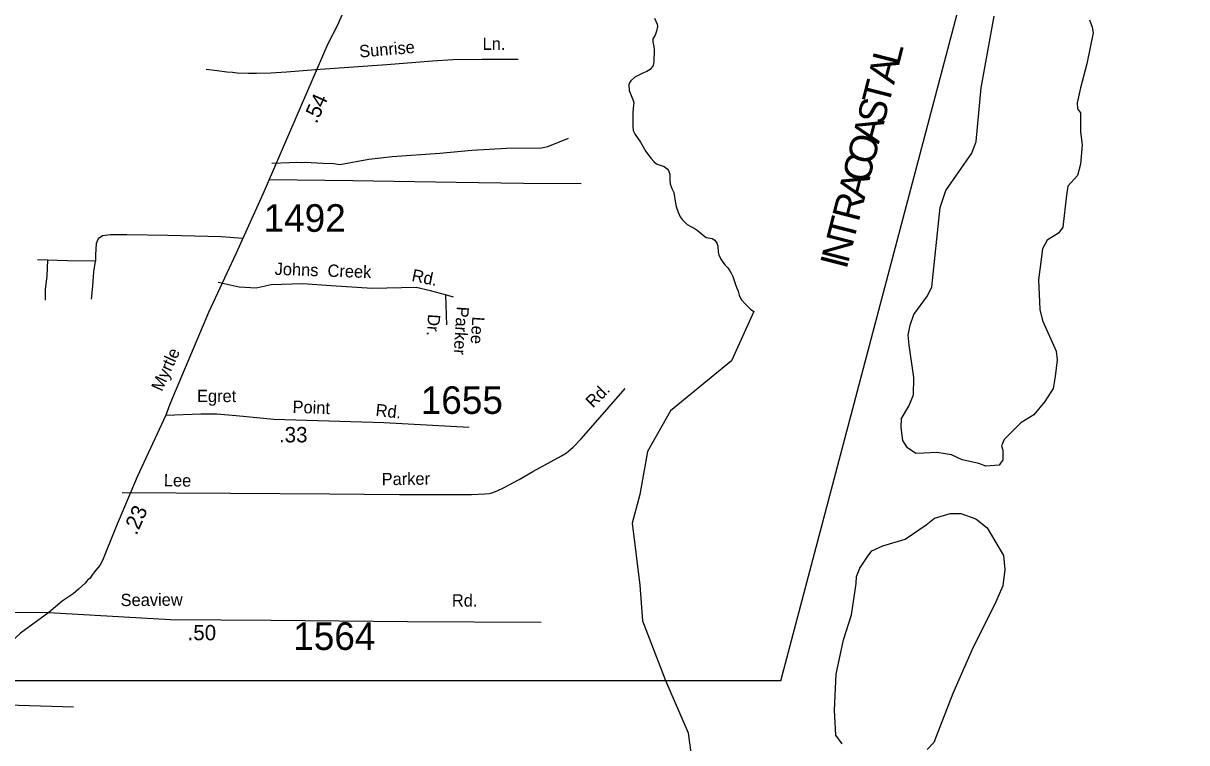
# Model space of a CAD drawing. Extents: x 1945482 to 2853149, y 66427 to 1015778.
# Drawn here: x 2335176 to 2341395, y 125465 to 129311 of the extents above; entities that cross this region are included whole.
import ezdxf

# ---------------------------------------------------------------- set-up
doc = ezdxf.new("R2010")
doc.units = 0
for name, color, linetype in [('Old_Level_10', 7, 'Continuous'), ('Old_Level_11', 7, 'Continuous'), ('Old_Level_17', 7, 'Continuous'), ('Old_Level_21', 7, 'Continuous'), ('Old_Level_32', 7, 'Continuous'), ('Old_Level_35', 7, 'Continuous'), ('Old_Level_60', 7, 'Continuous'), ('Old_Level_61', 7, 'Continuous'), ('Old_Level_63', 7, 'Continuous'), ('Old_Level_8', 7, 'Continuous')]:
    doc.layers.add(name, color=color, linetype=linetype)

msp = doc.modelspace()

# ---------------------------------------------------------------- linework, layer by layer
at = {"layer": 'Old_Level_32'}
for points in [[(2336999.8, 129747.6), (2336941.9, 129524.2), (2336883.7, 129367.1), (2336856.6, 129301.2), (2336804.6, 129200.6), (2336456.6, 128397.8), (2336312.3, 128078.6), (2336166, 127764.9), (2335959.9, 127274.1), (2335938.2, 127216)], [(2335938.2, 127216), (2335784.5, 126887.1), (2335669.2, 126612.6), (2335599.6, 126439.5), (2335585.7, 126411.7), (2335563.8, 126387.8), (2335543.9, 126361.9), (2335534, 126344), (2335519.7, 126333.6), (2335506.3, 126318.3), (2335472, 126285.9), (2335442, 126261.2), (2335383.7, 126221.4), (2335312, 126160.4)], [(2335938.2, 127216), (2336125.7, 127223.3), (2336211.4, 127222.2), (2336313.6, 127214.4), (2336515.6, 127194.3), (2337103.7, 127176.6), (2337560, 127151.2)], [(2335312, 126160.4), (2335161.4, 126050.4), (2335019.4, 125920.8), (2334882.4, 125813.6), (2334620.9, 125599.3), (2334426.9, 125437.4), (2334321.8, 125343.3), (2334208.5, 125244.8)], [(2334482.7, 126162.4), (2335312, 126160.4)], [(2335312, 126160.4), (2335962.5, 126123.5), (2336500.8, 126120.8), (2337229.4, 126112.8), (2337944.5, 126110.1)]]:
    msp.add_lwpolyline(points, dxfattribs=at)
at = {"layer": 'Old_Level_35'}
for points in [[(2336737.7, 129064.1), (2337119.4, 129090), (2337363.5, 129110.5), (2337471.5, 129117.7), (2337627.3, 129119.2), (2337821.6, 129119.4)], [(2336153.8, 129066), (2336211.8, 129058.7), (2336264, 129051), (2336293.9, 129049.5), (2336320, 129045.6), (2336380.1, 129044.4), (2336422.1, 129044.7), (2336499.6, 129045.2), (2336584, 129050.5), (2336737.7, 129064.1)], [(2336504.8, 128563.6), (2336599.2, 128566.6), (2336636.9, 128568.8), (2336660.9, 128567.1), (2336683.2, 128567.3), (2336776.9, 128562.5), (2336837, 128560.9), (2336869.1, 128555.3), (2337022.8, 128585), (2337148.7, 128598.2), (2337402.7, 128616.7), (2337574.3, 128632.4), (2337758.4, 128642.3), (2337946.4, 128644.5), (2337980.5, 128652.7), (2338089.8, 128695.7)], [(2336490.3, 128475.6), (2336937.3, 128469.4), (2337489.3, 128461), (2337849.6, 128456.8), (2338157.5, 128453.9)], [(2336349.4, 128160.7), (2336234.8, 128169), (2335948.8, 128176.8), (2335730.5, 128179.4), (2335642.1, 128179.4), (2335600.5, 128174.2), (2335577.1, 128158.6), (2335566.7, 128132.6), (2335561.5, 128072.7), (2335561.5, 128038.9)], [(2335561.5, 128038.9), (2335413.3, 128041.5), (2335252.2, 128046.7)], [(2335305.4, 128045), (2335301.6, 127960.9), (2335293.8, 127888.1), (2335293.8, 127830.8)], [(2335540.7, 127836), (2335548.5, 127906.3), (2335553.7, 127981.7), (2335561.5, 128038.9)], [(2337476.4, 127846.8), (2337433.3, 127859.5), (2337352.2, 127879.7), (2337276.1, 127897.5), (2337040.4, 127892.4), (2336822.4, 127907.7), (2336670.3, 127917.8), (2336500.4, 127912.7), (2336421.8, 127895), (2336330.6, 127900), (2336217.5, 127924.5)], [(2337433.3, 127859.5), (2337438.4, 127699.1)], [(2335705.2, 126802.6), (2336283, 126798.9), (2336813.2, 126796.2), (2337187.2, 126791.9), (2337543.3, 126791.5), (2337572.5, 126792.7), (2337608.2, 126793.8), (2337643.3, 126794.8), (2337667.2, 126796.8), (2337681.5, 126800.9), (2337709.3, 126811.2), (2337743.1, 126827.6), (2337826.7, 126872.6), (2337900.1, 126915.2), (2338053.4, 126999.1), (2338079.4, 127014.2), (2338114.9, 127045.5), (2338158.4, 127089.9), (2338221.9, 127162.6), (2338393.7, 127358.5)], [(2334712.4, 125674.3), (2335092.6, 125668.1), (2335444.9, 125657.7)]]:
    msp.add_lwpolyline(points, dxfattribs=at)
at = {"layer": 'Old_Level_60'}
for points in [[(2338550.7, 129338.3), (2338564.7, 129305.8), (2338566.7, 129293), (2338561.5, 129268.3), (2338554, 129247.7), (2338542.2, 129226.5), (2338542.2, 129210.8), (2338546.7, 129186.3), (2338549, 129168.8), (2338547, 129105.9), (2338543, 129084.9), (2338527.5, 129063.7), (2338509, 129052.9), (2338491, 129046.4), (2338445.7, 129021.8), (2338424.7, 129003.7), (2338416, 128993), (2338412.5, 128982.4), (2338414.5, 128951.4), (2338436.5, 128898.2), (2338439.2, 128885.1), (2338436, 128857), (2338434, 128830.4), (2338434.2, 128761.4), (2338436.5, 128737.6), (2338447.5, 128716.4), (2338474.7, 128675.5), (2338503.7, 128625.8), (2338513, 128612.9), (2338533, 128588), (2338547.5, 128572.6), (2338561.7, 128559.3), (2338576, 128553.3)], [(2338576, 128553.3), (2338602, 128544.7), (2338618.5, 128533.2), (2338626, 128523.9), (2338632.5, 128501.4), (2338632.7, 128474.7), (2338634.5, 128451.6), (2338643.5, 128427.9), (2338653.2, 128406.2), (2338661.7, 128349.6), (2338666.5, 128331.5), (2338676.2, 128300.3), (2338687.5, 128276), (2338698, 128262.1), (2338710.5, 128248.4), (2338725.2, 128235.4), (2338744.2, 128223.9), (2338762.2, 128214.9), (2338778, 128205.3), (2338810, 128177.5), (2338826.7, 128165.4), (2338857.7, 128159.8), (2338873, 128151), (2338884.2, 128134.8), (2338888.2, 128118.9), (2338891, 128087.9), (2338895, 128072.2), (2338904.5, 128049.8), (2338915, 128034.1), (2338928.7, 128017.6), (2338942, 128003.7), (2338952.5, 127987.7), (2338961.5, 127972.2), (2338968.2, 127956.3), (2338984.5, 127909.6), (2338991, 127894.9), (2338997, 127878.7), (2339003.2, 127856.6), (2339012.7, 127834.7), (2339037, 127808.6), (2339050.7, 127795), (2339064.2, 127783.3), (2339081.5, 127770), (2338961.7, 127506.2), (2338635.7, 127238.5), (2338513.2, 127021.8), (2338472.5, 126792.4), (2338431.7, 126639.4), (2338472.5, 126308.1), (2338486, 126116.9), (2338608.5, 125798.2), (2338730.7, 125517.8), (2338802.7, 124973.8)]]:
    msp.add_lwpolyline(points, dxfattribs=at)
at = {"layer": 'Old_Level_61'}
for points in [[(2340321.5, 126943), (2340283.7, 126958.1), (2340195.5, 126977.2), (2340137.2, 127004.5), (2340059.5, 127015.5), (2339990.2, 127013.3), (2339946.5, 127010.4), (2339903.2, 127040.9), (2339877.7, 127080.7), (2339869.2, 127149.3), (2339871.5, 127197.9), (2339910, 127264), (2339934, 127323.9), (2339937.2, 127416.9), (2339912, 127590.6), (2339905.7, 127643.4), (2339916.7, 127697.4), (2339937, 127754.7), (2340009, 127854.4), (2340032.2, 127901.3), (2340077.7, 128326.2), (2340107, 128417.5), (2340246.5, 128616.3), (2340270.2, 128678.8), (2340297.2, 128965.6), (2340365.2, 129348)], [(2340874.7, 129328.4), (2340890.2, 129290.3), (2340895.5, 129258.7), (2340861.5, 129093), (2340827.5, 128965.6), (2340809, 128885.9), (2340812.2, 128853.7), (2340827.5, 128831.8), (2340827.5, 128729.8), (2340837.2, 128660.3), (2340827.5, 128557.7), (2340812.2, 128496.2), (2340759, 128440.5), (2340752.7, 128392), (2340732.2, 128219.9), (2340709, 128188.5), (2340649.7, 128150.4), (2340623.5, 128105.2), (2340603.2, 127939.5), (2340610, 127780.2), (2340624.7, 127722.5), (2340698.2, 127557.2), (2340702.7, 127511.5), (2340691.5, 127423.3), (2340681, 127359.1), (2340637.2, 127289.5), (2340577.7, 127218.4), (2340508, 127174.8), (2340419.7, 127085.6), (2340406, 127051.4), (2340413, 127028.2), (2340413, 126977.2), (2340393.5, 126948.8), (2340321.5, 126943)], [(2339552.7, 125460.1), (2339519.2, 125505.1), (2339512, 125638.9), (2339521.5, 125832.3), (2339560, 126014.9), (2339602.7, 126148.8), (2339627.7, 126315.8), (2339630.7, 126353.9), (2339648.2, 126397.3), (2339687, 126456.5), (2339712, 126491.6), (2339770.5, 126518.4), (2339890.2, 126553.2), (2340002.7, 126629.4), (2340046.5, 126664.6), (2340130.7, 126690.4), (2340187, 126690.9), (2340268.5, 126661.6), (2340328, 126614), (2340415.2, 126465.3), (2340423, 126390.9), (2340412.2, 126304.1), (2340368.7, 126206.1), (2340253.2, 125976.7), (2340144.5, 125728.1), (2340043.2, 125466), (2340008.5, 125428.6)]]:
    msp.add_lwpolyline(points, dxfattribs=at)
at = {"layer": 'Old_Level_63'}
msp.add_line((2339225, 125795.4), (2341395.3, 134004.6), dxfattribs=at)
msp.add_lwpolyline([(2339225, 125795.4), (2326073, 125795.4), (2326049.1, 134004.6), (2341395.3, 134004.6)], dxfattribs=at)

# ---------------------------------------------------------------- texts
at = {"layer": 'Old_Level_10'}
for s, height, rotation, p in [('Ln.', 65.62, 0.03773, (2337631.5, 129168.5)), ('Sunrise', 65.62, 4.79456, (2336974.6, 129127.2)), ('Johns  Creek ', 65.617, 358.0237, (2336519, 127966.1)), ('Rd.', 65.62, 348.16663, (2337248.7, 127933.9)), ('Dr.', 65.62, 266.26781, (2337340.2, 127757.4)), ('Parker', 65.62, 266.26781, (2337493.4, 127798.2)), ('Lee', 65.62, 266.26781, (2337576.8, 127744.2)), ('Rd.', 65.62, 44.9387, (2338221.2, 127250.8)), ('Lee', 65.62, 358.86775, (2335927.2, 126836.3)), ('Parker', 65.62, 0.69456, (2337092.3, 126841.4))]:
    msp.add_text(s, height=height, rotation=rotation, dxfattribs=at).set_placement(p)
at = {"layer": 'Old_Level_11'}
for s, rotation, p in [('Myrtle', 65.57098, (2335916.9, 127338.8)), ('Point', 357.91579, (2336614.7, 127228.7)), ('Rd.', 353.87976, (2337057.1, 127212.1)), ('Seaview', 0.3925, (2335696.8, 126195.3)), ('Rd.', 359.77289, (2337467.1, 126193.2))]:
    msp.add_text(s, height=65.62, rotation=rotation, dxfattribs=at).set_placement(p)
msp.add_text('Egret', height=65.62, dxfattribs=at).set_placement((2336104.8, 127285.8))
at = {"layer": 'Old_Level_17'}
for s, rotation, p in [('.54', 65.63267, (2336744, 128770.3)), ('.23', 66.21028, (2335781.4, 126570.4)), ('.50', 359.66581, (2336054.4, 126013.3))]:
    msp.add_text(s, height=82.02, rotation=rotation, dxfattribs=at).set_placement(p)
msp.add_text('.33', height=82.02, dxfattribs=at).set_placement((2336543, 127070.6))
at = {"layer": 'Old_Level_21'}
for s, p in [('L', (2339856.2, 129079.7)), ('A', (2339830.4, 128979.3)), ('T', (2339801.2, 128865.9)), ('S', (2339774.2, 128760.8)), ('A', (2339748.9, 128662.2)), ('O', (2339719.6, 128548.3)), ('C', (2339694.8, 128451.5)), ('A', (2339672.2, 128363.8)), ('R', (2339641.6, 128244.6)), ('T', (2339613.7, 128135.9)), ('N', (2339585, 128024.3)), ('I', (2339576.6, 127991.6))]:
    msp.add_text(s, height=147.6, rotation=75.59111, dxfattribs=at).set_placement(p)
at = {"layer": 'Old_Level_8'}
for s, p in [('1492', (2336460.9, 128195.9)), ('1655', (2337300.8, 127222.7)), ('1564', (2336619.2, 125961.1))]:
    msp.add_text(s, height=147.64, dxfattribs=at).set_placement(p)

doc.saveas('drawing.dxf')
